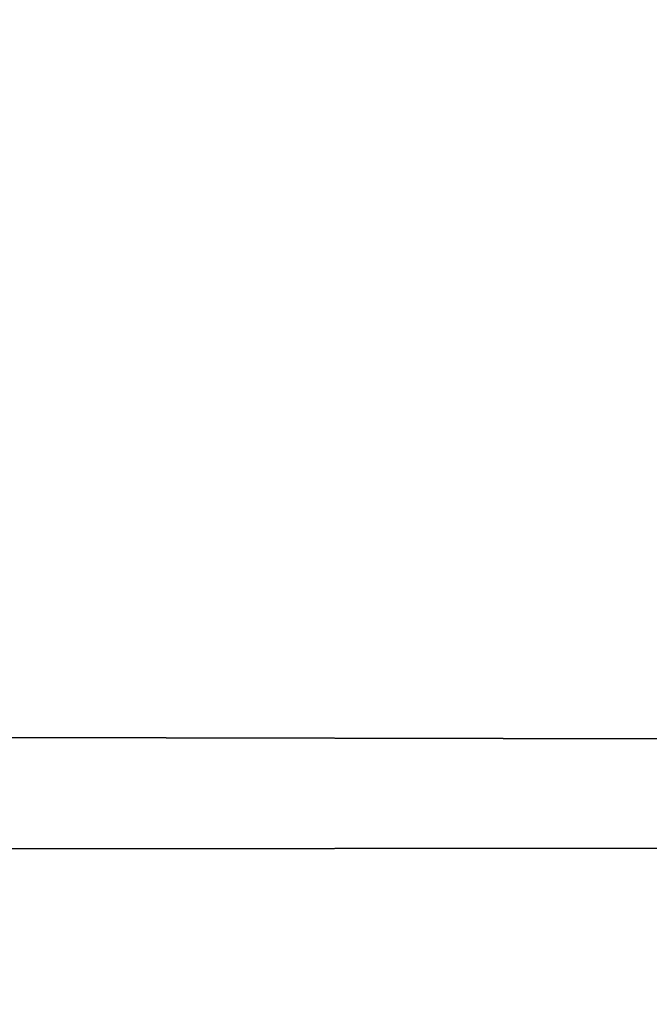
# Model space of a CAD drawing. Header units: millimetres. Extents: x -184 to 165, y -135 to 242.
# Tile 502 of 656: x -36.495 to -36.28, y -90.264 to -89.927. Entities that reach past the tile are written whole.
import ezdxf

# ---------------------------------------------------------------- set-up
doc = ezdxf.new("R2010")
doc.units = ezdxf.units.MM
doc.header["$LTSCALE"] = 41.718519
doc.layers.add('384', color=7, linetype='CONTINUOUS')
doc.layers.add('386', color=7, linetype='CONTINUOUS')

msp = doc.modelspace()

# ---------------------------------------------------------------- linework, layer by layer
at = {"layer": '384', "linetype": 'CONTINUOUS'}
for points in [[(-23.68833, -89.88416, 60), (-173.64334, -90.19935, 60), (-173.93081, -89.65913, 60), (-23.68833, -89.88416, 60)], [(-23.68833, -89.88416, 60), (-23.93043, -90.33649, 60), (-173.64334, -90.19935, 60), (-23.68833, -89.88416, 60)], [(-23.93043, -90.33649, 60), (-173.35226, -90.73699, 60), (-173.64334, -90.19935, 60), (-23.93043, -90.33649, 60)]]:
    msp.add_3dface(points, dxfattribs=at)
at = {"layer": '386', "linetype": 'CONTINUOUS'}
for points in [[(-173.81167, -89.88416, 63), (-23.85666, -90.19935, 63), (-23.56919, -89.65913, 63), (-173.81167, -89.88416, 63)], [(-173.81167, -89.88416, 63), (-173.56957, -90.33649, 63), (-23.85666, -90.19935, 63), (-173.81167, -89.88416, 63)], [(-173.56957, -90.33649, 63), (-24.14774, -90.73699, 63), (-23.85666, -90.19935, 63), (-173.56957, -90.33649, 63)]]:
    msp.add_3dface(points, dxfattribs=at)

doc.saveas('drawing.dxf')
